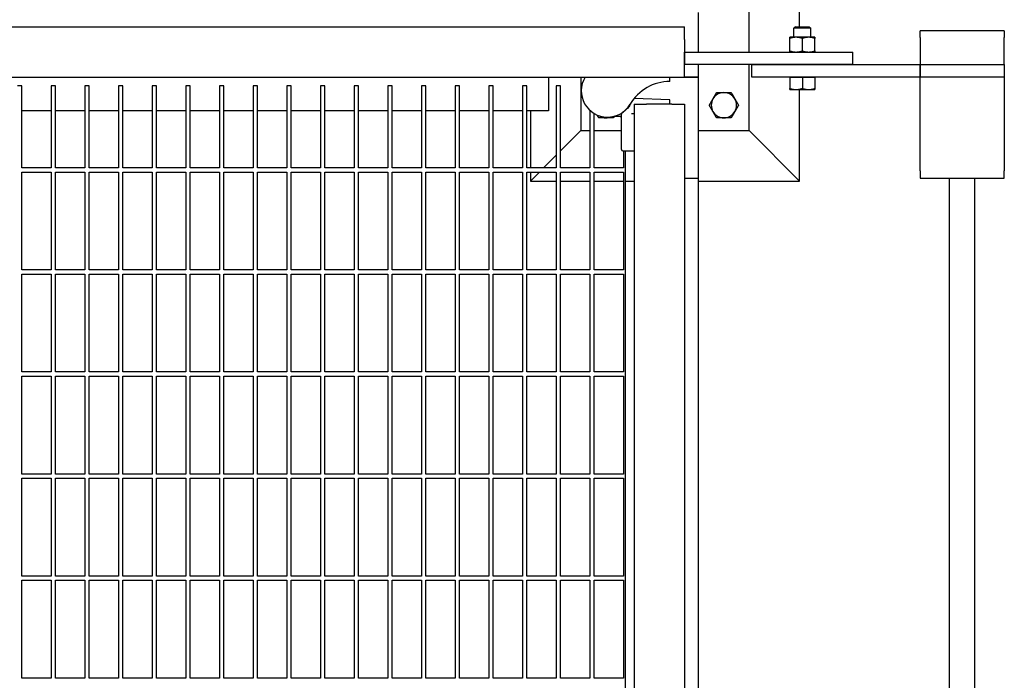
# Model space of a CAD drawing. Header units: inches. Extents: x 5 to 1128, y -85 to 748.
# Tile 674 of 693: x 763 to 792, y 643 to 663. Entities that reach past the tile are written whole.
import ezdxf

# ---------------------------------------------------------------- set-up
doc = ezdxf.new("R2010")
doc.units = ezdxf.units.IN
doc.header["$LTSCALE"] = 32
doc.header["$MEASUREMENT"] = 0
doc.layers.add('Visible (ANSI)', color=7, linetype='Continuous', lineweight=30)

msp = doc.modelspace()

# ---------------------------------------------------------------- linework, layer by layer
at = {"layer": 'Visible (ANSI)'}
for p, q in [((785.78063, 662.35978), (785.78063, 665.77978)), ((784.28063, 661.60978), (784.28063, 664.27978)), ((782.78063, 661.60978), (782.78063, 662.77978)), ((742.86063, 662.35978), (782.36063, 662.35978)), ((782.36063, 661.98478), (782.36063, 662.35978)), ((785.65782, 662.35978), (785.61063, 662.31401)), ((786.11063, 662.31401), (785.61063, 662.31401)), ((785.61063, 662.04778), (785.61063, 662.31401)), ((785.65782, 662.35978), (786.06344, 662.35978)), ((786.06344, 662.35978), (786.11063, 662.31401)), ((786.11063, 662.04778), (786.11063, 662.31401)), ((789.36063, 662.04478), (789.36063, 662.23478)), ((791.86063, 662.23478), (789.36063, 662.23478)), ((791.86063, 662.23478), (791.86063, 662.04478)), ((782.36063, 661.98478), (782.36063, 661.23478)), ((785.67313, 662.04778), (785.48563, 662.04778)), ((785.48563, 661.64327), (785.48563, 662.01429)), ((786.04813, 662.04778), (785.67313, 662.04778)), ((785.86063, 661.64327), (785.86063, 662.01429)), ((786.23563, 662.04778), (786.04813, 662.04778)), ((786.23563, 661.64327), (786.23563, 662.01429)), ((789.36063, 662.04478), (789.36063, 661.23478)), ((791.86063, 661.23478), (791.86063, 662.04478)), ((782.36063, 661.60978), (787.36063, 661.60978)), ((782.36063, 661.23478), (782.36063, 661.60978)), ((787.36063, 661.23478), (787.36063, 661.60978)), ((787.36063, 661.23478), (782.36063, 661.23478)), ((782.36063, 660.85978), (782.36063, 661.23478)), ((782.78063, 660.85978), (782.78063, 661.23478)), ((784.28063, 659.27978), (784.28063, 661.23478)), ((784.36063, 661.23478), (789.36063, 661.23478)), ((784.36063, 660.85978), (784.36063, 661.23478)), ((789.36063, 660.85978), (789.36063, 661.23478)), ((789.36063, 661.23478), (791.86063, 661.23478)), ((789.36063, 661.23478), (789.36063, 660.85978)), ((791.86063, 661.23478), (791.86063, 660.85978)), ((742.86063, 660.85978), (782.36063, 660.85978)), ((778.32063, 660.85978), (778.32063, 659.85978)), ((779.28063, 660.85978), (779.28063, 659.27978)), ((781.92362, 660.73478), (781.92362, 660.85978)), ((782.78063, 660.85978), (782.36063, 660.85978)), ((782.36063, 660.85978), (782.78063, 660.85978)), ((782.78063, 657.85978), (782.78063, 660.85978)), ((789.36063, 660.85978), (784.36063, 660.85978)), ((785.48563, 660.85978), (785.67313, 660.85978)), ((785.48563, 660.85978), (785.48563, 660.52927)), ((785.48563, 660.85978), (785.48563, 660.85978)), ((785.67313, 660.85978), (785.86063, 660.85978)), ((785.86063, 660.85978), (785.86063, 660.52927)), ((785.86063, 660.85978), (786.04813, 660.85978)), ((786.04813, 660.85978), (786.23563, 660.85978)), ((786.23563, 660.85978), (786.23563, 660.52927)), ((786.23563, 660.85978), (786.23563, 660.85978)), ((789.36063, 660.74994), (789.36063, 660.85978)), ((791.86063, 660.85978), (789.36063, 660.85978)), ((791.86063, 660.85978), (791.86063, 660.74994)), ((762.67313, 660.60978), (762.54813, 660.60978)), ((762.67313, 658.17228), (762.67313, 660.60978)), ((763.67313, 660.60978), (763.54813, 660.60978)), ((763.54813, 660.60978), (763.54813, 658.17228)), ((763.67313, 658.17228), (763.67313, 660.60978)), ((764.67313, 660.60978), (764.54813, 660.60978)), ((764.54813, 660.60978), (764.54813, 658.17228)), ((764.67313, 658.17228), (764.67313, 660.60978)), ((765.67313, 660.60978), (765.54813, 660.60978)), ((765.54813, 660.60978), (765.54813, 658.17228)), ((765.67313, 658.17228), (765.67313, 660.60978)), ((766.67313, 660.60978), (766.54813, 660.60978)), ((766.54813, 660.60978), (766.54813, 658.17228)), ((766.67313, 658.17228), (766.67313, 660.60978)), ((767.67313, 660.60978), (767.54813, 660.60978)), ((767.54813, 660.60978), (767.54813, 658.17228)), ((767.67313, 658.17228), (767.67313, 660.60978)), ((768.67313, 660.60978), (768.54813, 660.60978)), ((768.54813, 660.60978), (768.54813, 658.17228)), ((768.67313, 658.17228), (768.67313, 660.60978)), ((769.67313, 660.60978), (769.54813, 660.60978)), ((769.54813, 660.60978), (769.54813, 658.17228)), ((769.67313, 658.17228), (769.67313, 660.60978)), ((770.67313, 660.60978), (770.54813, 660.60978)), ((770.54813, 660.60978), (770.54813, 658.17228)), ((770.67313, 658.17228), (770.67313, 660.60978)), ((771.67313, 660.60978), (771.54813, 660.60978)), ((771.54813, 660.60978), (771.54813, 658.17228)), ((771.67313, 658.17228), (771.67313, 660.60978)), ((772.67313, 660.60978), (772.54813, 660.60978)), ((772.54813, 660.60978), (772.54813, 658.17228)), ((772.67313, 658.17228), (772.67313, 660.60978)), ((773.67313, 660.60978), (773.54813, 660.60978)), ((773.54813, 660.60978), (773.54813, 658.17228)), ((773.67313, 658.17228), (773.67313, 660.60978)), ((774.67313, 660.60978), (774.54813, 660.60978)), ((774.54813, 660.60978), (774.54813, 658.17228)), ((774.67313, 658.17228), (774.67313, 660.60978)), ((775.67313, 660.60978), (775.54813, 660.60978)), ((775.54813, 660.60978), (775.54813, 658.17228)), ((775.67313, 658.17228), (775.67313, 660.60978)), ((776.67313, 660.60978), (776.54813, 660.60978)), ((776.54813, 660.60978), (776.54813, 658.17228)), ((776.67313, 658.17228), (776.67313, 660.60978)), ((777.67313, 660.60978), (777.54813, 660.60978)), ((777.54813, 660.60978), (777.54813, 658.17228)), ((777.67313, 658.17228), (777.67313, 660.60978)), ((778.67313, 660.60978), (778.54813, 660.60978)), ((778.54813, 660.60978), (778.54813, 658.17228)), ((778.67313, 658.17228), (778.67313, 660.60978)), ((785.48563, 660.49578), (785.67313, 660.49578)), ((785.67313, 660.49578), (786.04813, 660.49578)), ((785.78063, 657.77978), (785.78063, 660.49578)), ((786.04813, 660.49578), (786.23563, 660.49578)), ((789.36063, 658.07945), (789.36063, 660.74994)), ((791.86063, 660.74994), (791.86063, 658.07945)), ((780.86822, 660.22715), (780.86334, 660.22732)), ((781.92362, 660.1903), (780.86822, 660.22715)), ((781.92362, 660.0653), (781.92362, 660.1903)), ((779.54813, 659.88036), (779.54813, 658.17228)), ((780.86063, 660.0653), (781.23563, 660.0653)), ((780.86063, 660.0653), (780.86063, 638.0653)), ((781.98563, 660.0653), (781.23563, 660.0653)), ((781.98563, 660.0653), (782.36063, 660.0653)), ((782.36063, 660.0653), (782.36063, 638.0653)), ((763.54813, 659.85978), (762.67313, 659.85978)), ((764.54813, 659.85978), (763.67313, 659.85978)), ((765.54813, 659.85978), (764.67313, 659.85978)), ((766.54813, 659.85978), (765.67313, 659.85978)), ((767.54813, 659.85978), (766.67313, 659.85978)), ((768.54813, 659.85978), (767.67313, 659.85978)), ((769.54813, 659.85978), (768.67313, 659.85978)), ((770.54813, 659.85978), (769.67313, 659.85978)), ((771.54813, 659.85978), (770.67313, 659.85978)), ((772.54813, 659.85978), (771.67313, 659.85978)), ((773.54813, 659.85978), (772.67313, 659.85978)), ((774.54813, 659.85978), (773.67313, 659.85978)), ((775.54813, 659.85978), (774.67313, 659.85978)), ((776.54813, 659.85978), (775.67313, 659.85978)), ((777.54813, 659.85978), (776.67313, 659.85978)), ((778.32063, 659.85978), (777.67313, 659.85978)), ((777.78063, 659.85978), (777.78063, 658.17228)), ((779.67313, 658.17228), (779.67313, 659.78718)), ((780.29395, 659.70703), (780.44397, 659.70703)), ((780.48563, 658.7172), (780.48563, 659.76614)), ((780.81706, 659.78905), (780.86063, 659.78905)), ((779.28063, 659.27978), (778.67313, 658.67228)), ((779.28063, 659.27978), (779.54813, 659.27978)), ((779.67313, 659.27978), (780.48563, 659.27978)), ((782.78063, 659.27978), (784.28063, 659.27978)), ((784.28063, 659.27978), (785.78063, 657.77978)), ((778.54813, 658.54728), (778.17313, 658.17228)), ((780.5273, 658.67553), (780.81539, 658.67553)), ((780.54813, 658.67553), (780.54813, 658.17228)), ((780.61063, 639.5653), (780.61063, 658.67553)), ((780.81539, 658.67553), (780.86063, 658.67553)), ((763.54813, 658.17228), (762.67313, 658.17228)), ((764.54813, 658.17228), (763.67313, 658.17228)), ((765.54813, 658.17228), (764.67313, 658.17228)), ((766.54813, 658.17228), (765.67313, 658.17228)), ((767.54813, 658.17228), (766.67313, 658.17228)), ((768.54813, 658.17228), (767.67313, 658.17228)), ((769.54813, 658.17228), (768.67313, 658.17228)), ((770.54813, 658.17228), (769.67313, 658.17228)), ((771.54813, 658.17228), (770.67313, 658.17228)), ((772.54813, 658.17228), (771.67313, 658.17228)), ((773.54813, 658.17228), (772.67313, 658.17228)), ((774.54813, 658.17228), (773.67313, 658.17228)), ((775.54813, 658.17228), (774.67313, 658.17228)), ((776.54813, 658.17228), (775.67313, 658.17228)), ((777.54813, 658.17228), (776.67313, 658.17228)), ((778.54813, 658.17228), (777.67313, 658.17228)), ((779.54813, 658.17228), (778.67313, 658.17228)), ((780.54813, 658.17228), (779.67313, 658.17228)), ((762.67313, 655.14103), (762.67313, 658.04728)), ((762.67313, 658.04728), (763.54813, 658.04728)), ((763.54813, 658.04728), (763.54813, 655.14103)), ((763.67313, 655.14103), (763.67313, 658.04728)), ((763.67313, 658.04728), (764.54813, 658.04728)), ((764.54813, 658.04728), (764.54813, 655.14103)), ((764.67313, 655.14103), (764.67313, 658.04728)), ((764.67313, 658.04728), (765.54813, 658.04728)), ((765.54813, 658.04728), (765.54813, 655.14103)), ((765.67313, 655.14103), (765.67313, 658.04728)), ((765.67313, 658.04728), (766.54813, 658.04728)), ((766.54813, 658.04728), (766.54813, 655.14103)), ((766.67313, 655.14103), (766.67313, 658.04728)), ((766.67313, 658.04728), (767.54813, 658.04728)), ((767.54813, 658.04728), (767.54813, 655.14103)), ((767.67313, 655.14103), (767.67313, 658.04728)), ((767.67313, 658.04728), (768.54813, 658.04728)), ((768.54813, 658.04728), (768.54813, 655.14103)), ((768.67313, 655.14103), (768.67313, 658.04728)), ((768.67313, 658.04728), (769.54813, 658.04728)), ((769.54813, 658.04728), (769.54813, 655.14103)), ((769.67313, 655.14103), (769.67313, 658.04728)), ((769.67313, 658.04728), (770.54813, 658.04728)), ((770.54813, 658.04728), (770.54813, 655.14103)), ((770.67313, 655.14103), (770.67313, 658.04728)), ((770.67313, 658.04728), (771.54813, 658.04728)), ((771.54813, 658.04728), (771.54813, 655.14103)), ((771.67313, 655.14103), (771.67313, 658.04728)), ((771.67313, 658.04728), (772.54813, 658.04728)), ((772.54813, 658.04728), (772.54813, 655.14103)), ((772.67313, 655.14103), (772.67313, 658.04728)), ((772.67313, 658.04728), (773.54813, 658.04728)), ((773.54813, 658.04728), (773.54813, 655.14103)), ((773.67313, 655.14103), (773.67313, 658.04728)), ((773.67313, 658.04728), (774.54813, 658.04728)), ((774.54813, 658.04728), (774.54813, 655.14103)), ((774.67313, 655.14103), (774.67313, 658.04728)), ((774.67313, 658.04728), (775.54813, 658.04728)), ((775.54813, 658.04728), (775.54813, 655.14103)), ((775.67313, 655.14103), (775.67313, 658.04728)), ((775.67313, 658.04728), (776.54813, 658.04728)), ((776.54813, 658.04728), (776.54813, 655.14103)), ((776.67313, 655.14103), (776.67313, 658.04728)), ((776.67313, 658.04728), (777.54813, 658.04728)), ((777.54813, 658.04728), (777.54813, 655.14103)), ((777.67313, 655.14103), (777.67313, 658.04728)), ((777.67313, 658.04728), (778.54813, 658.04728)), ((777.78063, 658.04728), (777.78063, 657.77978)), ((778.04813, 658.04728), (777.78063, 657.77978)), ((778.54813, 658.04728), (778.54813, 655.14103)), ((778.67313, 655.14103), (778.67313, 658.04728)), ((778.67313, 658.04728), (779.54813, 658.04728)), ((779.54813, 658.04728), (779.54813, 655.14103)), ((779.67313, 655.14103), (779.67313, 658.04728)), ((779.67313, 658.04728), (780.54813, 658.04728)), ((780.54813, 658.04728), (780.54813, 655.14103)), ((782.36063, 657.85978), (782.78063, 657.85978)), ((782.78063, 639.85978), (782.78063, 657.85978)), ((789.36063, 658.07945), (789.36063, 657.85978)), ((789.36063, 657.85978), (791.86063, 657.85978)), ((790.23563, 639.85978), (790.23563, 657.85978)), ((790.98563, 639.85978), (790.98563, 657.85978)), ((791.86063, 657.85978), (791.86063, 658.07945)), ((777.78063, 657.77978), (778.54813, 657.77978)), ((778.67313, 657.77978), (779.54813, 657.77978)), ((779.67313, 657.77978), (780.54813, 657.77978)), ((780.61063, 657.77978), (780.86063, 657.77978)), ((782.78063, 657.77978), (785.78063, 657.77978)), ((763.54813, 655.14103), (762.67313, 655.14103)), ((762.67313, 652.10978), (762.67313, 655.01603)), ((762.67313, 655.01603), (763.54813, 655.01603)), ((763.54813, 655.01603), (763.54813, 652.10978)), ((764.54813, 655.14103), (763.67313, 655.14103)), ((763.67313, 652.10978), (763.67313, 655.01603)), ((763.67313, 655.01603), (764.54813, 655.01603)), ((764.54813, 655.01603), (764.54813, 652.10978)), ((765.54813, 655.14103), (764.67313, 655.14103)), ((764.67313, 652.10978), (764.67313, 655.01603)), ((764.67313, 655.01603), (765.54813, 655.01603)), ((765.54813, 655.01603), (765.54813, 652.10978)), ((766.54813, 655.14103), (765.67313, 655.14103)), ((765.67313, 652.10978), (765.67313, 655.01603)), ((765.67313, 655.01603), (766.54813, 655.01603)), ((766.54813, 655.01603), (766.54813, 652.10978)), ((767.54813, 655.14103), (766.67313, 655.14103)), ((766.67313, 652.10978), (766.67313, 655.01603)), ((766.67313, 655.01603), (767.54813, 655.01603)), ((767.54813, 655.01603), (767.54813, 652.10978)), ((768.54813, 655.14103), (767.67313, 655.14103)), ((767.67313, 652.10978), (767.67313, 655.01603)), ((767.67313, 655.01603), (768.54813, 655.01603)), ((768.54813, 655.01603), (768.54813, 652.10978)), ((769.54813, 655.14103), (768.67313, 655.14103)), ((768.67313, 652.10978), (768.67313, 655.01603)), ((768.67313, 655.01603), (769.54813, 655.01603)), ((769.54813, 655.01603), (769.54813, 652.10978)), ((770.54813, 655.14103), (769.67313, 655.14103)), ((769.67313, 652.10978), (769.67313, 655.01603)), ((769.67313, 655.01603), (770.54813, 655.01603)), ((770.54813, 655.01603), (770.54813, 652.10978)), ((771.54813, 655.14103), (770.67313, 655.14103)), ((770.67313, 652.10978), (770.67313, 655.01603)), ((770.67313, 655.01603), (771.54813, 655.01603)), ((771.54813, 655.01603), (771.54813, 652.10978)), ((772.54813, 655.14103), (771.67313, 655.14103)), ((771.67313, 652.10978), (771.67313, 655.01603)), ((771.67313, 655.01603), (772.54813, 655.01603)), ((772.54813, 655.01603), (772.54813, 652.10978)), ((773.54813, 655.14103), (772.67313, 655.14103)), ((772.67313, 652.10978), (772.67313, 655.01603)), ((772.67313, 655.01603), (773.54813, 655.01603)), ((773.54813, 655.01603), (773.54813, 652.10978)), ((774.54813, 655.14103), (773.67313, 655.14103)), ((773.67313, 652.10978), (773.67313, 655.01603)), ((773.67313, 655.01603), (774.54813, 655.01603)), ((774.54813, 655.01603), (774.54813, 652.10978)), ((775.54813, 655.14103), (774.67313, 655.14103)), ((774.67313, 652.10978), (774.67313, 655.01603)), ((774.67313, 655.01603), (775.54813, 655.01603)), ((775.54813, 655.01603), (775.54813, 652.10978)), ((776.54813, 655.14103), (775.67313, 655.14103)), ((775.67313, 652.10978), (775.67313, 655.01603)), ((775.67313, 655.01603), (776.54813, 655.01603)), ((776.54813, 655.01603), (776.54813, 652.10978)), ((777.54813, 655.14103), (776.67313, 655.14103)), ((776.67313, 652.10978), (776.67313, 655.01603)), ((776.67313, 655.01603), (777.54813, 655.01603)), ((777.54813, 655.01603), (777.54813, 652.10978)), ((778.54813, 655.14103), (777.67313, 655.14103)), ((777.67313, 652.10978), (777.67313, 655.01603)), ((777.67313, 655.01603), (778.54813, 655.01603)), ((778.54813, 655.01603), (778.54813, 652.10978)), ((779.54813, 655.14103), (778.67313, 655.14103)), ((778.67313, 652.10978), (778.67313, 655.01603)), ((778.67313, 655.01603), (779.54813, 655.01603)), ((779.54813, 655.01603), (779.54813, 652.10978)), ((780.54813, 655.14103), (779.67313, 655.14103)), ((779.67313, 652.10978), (779.67313, 655.01603)), ((779.67313, 655.01603), (780.54813, 655.01603)), ((780.54813, 655.01603), (780.54813, 652.10978)), ((763.54813, 652.10978), (762.67313, 652.10978)), ((762.67313, 649.07853), (762.67313, 651.98478)), ((762.67313, 651.98478), (763.54813, 651.98478)), ((763.54813, 651.98478), (763.54813, 649.07853)), ((764.54813, 652.10978), (763.67313, 652.10978)), ((763.67313, 649.07853), (763.67313, 651.98478)), ((763.67313, 651.98478), (764.54813, 651.98478)), ((764.54813, 651.98478), (764.54813, 649.07853)), ((765.54813, 652.10978), (764.67313, 652.10978)), ((764.67313, 649.07853), (764.67313, 651.98478)), ((764.67313, 651.98478), (765.54813, 651.98478)), ((765.54813, 651.98478), (765.54813, 649.07853)), ((766.54813, 652.10978), (765.67313, 652.10978)), ((765.67313, 649.07853), (765.67313, 651.98478)), ((765.67313, 651.98478), (766.54813, 651.98478)), ((766.54813, 651.98478), (766.54813, 649.07853)), ((767.54813, 652.10978), (766.67313, 652.10978)), ((766.67313, 649.07853), (766.67313, 651.98478)), ((766.67313, 651.98478), (767.54813, 651.98478)), ((767.54813, 651.98478), (767.54813, 649.07853)), ((768.54813, 652.10978), (767.67313, 652.10978)), ((767.67313, 649.07853), (767.67313, 651.98478)), ((767.67313, 651.98478), (768.54813, 651.98478)), ((768.54813, 651.98478), (768.54813, 649.07853)), ((769.54813, 652.10978), (768.67313, 652.10978)), ((768.67313, 649.07853), (768.67313, 651.98478)), ((768.67313, 651.98478), (769.54813, 651.98478)), ((769.54813, 651.98478), (769.54813, 649.07853)), ((770.54813, 652.10978), (769.67313, 652.10978)), ((769.67313, 649.07853), (769.67313, 651.98478)), ((769.67313, 651.98478), (770.54813, 651.98478)), ((770.54813, 651.98478), (770.54813, 649.07853)), ((771.54813, 652.10978), (770.67313, 652.10978)), ((770.67313, 649.07853), (770.67313, 651.98478)), ((770.67313, 651.98478), (771.54813, 651.98478)), ((771.54813, 651.98478), (771.54813, 649.07853)), ((772.54813, 652.10978), (771.67313, 652.10978)), ((771.67313, 649.07853), (771.67313, 651.98478)), ((771.67313, 651.98478), (772.54813, 651.98478)), ((772.54813, 651.98478), (772.54813, 649.07853)), ((773.54813, 652.10978), (772.67313, 652.10978)), ((772.67313, 649.07853), (772.67313, 651.98478)), ((772.67313, 651.98478), (773.54813, 651.98478)), ((773.54813, 651.98478), (773.54813, 649.07853)), ((774.54813, 652.10978), (773.67313, 652.10978)), ((773.67313, 649.07853), (773.67313, 651.98478)), ((773.67313, 651.98478), (774.54813, 651.98478)), ((774.54813, 651.98478), (774.54813, 649.07853)), ((775.54813, 652.10978), (774.67313, 652.10978)), ((774.67313, 649.07853), (774.67313, 651.98478)), ((774.67313, 651.98478), (775.54813, 651.98478)), ((775.54813, 651.98478), (775.54813, 649.07853)), ((776.54813, 652.10978), (775.67313, 652.10978)), ((775.67313, 649.07853), (775.67313, 651.98478)), ((775.67313, 651.98478), (776.54813, 651.98478)), ((776.54813, 651.98478), (776.54813, 649.07853)), ((777.54813, 652.10978), (776.67313, 652.10978)), ((776.67313, 649.07853), (776.67313, 651.98478)), ((776.67313, 651.98478), (777.54813, 651.98478)), ((777.54813, 651.98478), (777.54813, 649.07853)), ((778.54813, 652.10978), (777.67313, 652.10978)), ((777.67313, 649.07853), (777.67313, 651.98478)), ((777.67313, 651.98478), (778.54813, 651.98478)), ((778.54813, 651.98478), (778.54813, 649.07853)), ((779.54813, 652.10978), (778.67313, 652.10978)), ((778.67313, 649.07853), (778.67313, 651.98478)), ((778.67313, 651.98478), (779.54813, 651.98478)), ((779.54813, 651.98478), (779.54813, 649.07853)), ((780.54813, 652.10978), (779.67313, 652.10978)), ((779.67313, 649.07853), (779.67313, 651.98478)), ((779.67313, 651.98478), (780.54813, 651.98478)), ((780.54813, 651.98478), (780.54813, 649.07853)), ((763.54813, 649.07853), (762.67313, 649.07853)), ((764.54813, 649.07853), (763.67313, 649.07853)), ((765.54813, 649.07853), (764.67313, 649.07853)), ((766.54813, 649.07853), (765.67313, 649.07853)), ((767.54813, 649.07853), (766.67313, 649.07853)), ((768.54813, 649.07853), (767.67313, 649.07853)), ((769.54813, 649.07853), (768.67313, 649.07853)), ((770.54813, 649.07853), (769.67313, 649.07853)), ((771.54813, 649.07853), (770.67313, 649.07853)), ((772.54813, 649.07853), (771.67313, 649.07853)), ((773.54813, 649.07853), (772.67313, 649.07853)), ((774.54813, 649.07853), (773.67313, 649.07853)), ((775.54813, 649.07853), (774.67313, 649.07853)), ((776.54813, 649.07853), (775.67313, 649.07853)), ((777.54813, 649.07853), (776.67313, 649.07853)), ((778.54813, 649.07853), (777.67313, 649.07853)), ((779.54813, 649.07853), (778.67313, 649.07853)), ((780.54813, 649.07853), (779.67313, 649.07853)), ((762.67313, 646.04728), (762.67313, 648.95353)), ((762.67313, 648.95353), (763.54813, 648.95353)), ((763.54813, 648.95353), (763.54813, 646.04728)), ((763.67313, 646.04728), (763.67313, 648.95353)), ((763.67313, 648.95353), (764.54813, 648.95353)), ((764.54813, 648.95353), (764.54813, 646.04728)), ((764.67313, 646.04728), (764.67313, 648.95353)), ((764.67313, 648.95353), (765.54813, 648.95353)), ((765.54813, 648.95353), (765.54813, 646.04728)), ((765.67313, 646.04728), (765.67313, 648.95353)), ((765.67313, 648.95353), (766.54813, 648.95353)), ((766.54813, 648.95353), (766.54813, 646.04728)), ((766.67313, 646.04728), (766.67313, 648.95353)), ((766.67313, 648.95353), (767.54813, 648.95353)), ((767.54813, 648.95353), (767.54813, 646.04728)), ((767.67313, 646.04728), (767.67313, 648.95353)), ((767.67313, 648.95353), (768.54813, 648.95353)), ((768.54813, 648.95353), (768.54813, 646.04728)), ((768.67313, 646.04728), (768.67313, 648.95353)), ((768.67313, 648.95353), (769.54813, 648.95353)), ((769.54813, 648.95353), (769.54813, 646.04728)), ((769.67313, 646.04728), (769.67313, 648.95353)), ((769.67313, 648.95353), (770.54813, 648.95353)), ((770.54813, 648.95353), (770.54813, 646.04728)), ((770.67313, 646.04728), (770.67313, 648.95353)), ((770.67313, 648.95353), (771.54813, 648.95353)), ((771.54813, 648.95353), (771.54813, 646.04728)), ((771.67313, 646.04728), (771.67313, 648.95353)), ((771.67313, 648.95353), (772.54813, 648.95353)), ((772.54813, 648.95353), (772.54813, 646.04728)), ((772.67313, 646.04728), (772.67313, 648.95353)), ((772.67313, 648.95353), (773.54813, 648.95353)), ((773.54813, 648.95353), (773.54813, 646.04728)), ((773.67313, 646.04728), (773.67313, 648.95353)), ((773.67313, 648.95353), (774.54813, 648.95353)), ((774.54813, 648.95353), (774.54813, 646.04728)), ((774.67313, 646.04728), (774.67313, 648.95353)), ((774.67313, 648.95353), (775.54813, 648.95353)), ((775.54813, 648.95353), (775.54813, 646.04728)), ((775.67313, 646.04728), (775.67313, 648.95353)), ((775.67313, 648.95353), (776.54813, 648.95353)), ((776.54813, 648.95353), (776.54813, 646.04728)), ((776.67313, 646.04728), (776.67313, 648.95353)), ((776.67313, 648.95353), (777.54813, 648.95353)), ((777.54813, 648.95353), (777.54813, 646.04728)), ((777.67313, 646.04728), (777.67313, 648.95353)), ((777.67313, 648.95353), (778.54813, 648.95353)), ((778.54813, 648.95353), (778.54813, 646.04728)), ((778.67313, 646.04728), (778.67313, 648.95353)), ((778.67313, 648.95353), (779.54813, 648.95353)), ((779.54813, 648.95353), (779.54813, 646.04728)), ((779.67313, 646.04728), (779.67313, 648.95353)), ((779.67313, 648.95353), (780.54813, 648.95353)), ((780.54813, 648.95353), (780.54813, 646.04728)), ((763.54813, 646.04728), (762.67313, 646.04728)), ((762.67313, 643.01603), (762.67313, 645.92228)), ((762.67313, 645.92228), (763.54813, 645.92228)), ((763.54813, 645.92228), (763.54813, 643.01603)), ((764.54813, 646.04728), (763.67313, 646.04728)), ((763.67313, 643.01603), (763.67313, 645.92228)), ((763.67313, 645.92228), (764.54813, 645.92228)), ((764.54813, 645.92228), (764.54813, 643.01603)), ((765.54813, 646.04728), (764.67313, 646.04728)), ((764.67313, 643.01603), (764.67313, 645.92228)), ((764.67313, 645.92228), (765.54813, 645.92228)), ((765.54813, 645.92228), (765.54813, 643.01603)), ((766.54813, 646.04728), (765.67313, 646.04728)), ((765.67313, 643.01603), (765.67313, 645.92228)), ((765.67313, 645.92228), (766.54813, 645.92228)), ((766.54813, 645.92228), (766.54813, 643.01603)), ((767.54813, 646.04728), (766.67313, 646.04728)), ((766.67313, 643.01603), (766.67313, 645.92228)), ((766.67313, 645.92228), (767.54813, 645.92228)), ((767.54813, 645.92228), (767.54813, 643.01603)), ((768.54813, 646.04728), (767.67313, 646.04728)), ((767.67313, 643.01603), (767.67313, 645.92228)), ((767.67313, 645.92228), (768.54813, 645.92228)), ((768.54813, 645.92228), (768.54813, 643.01603)), ((769.54813, 646.04728), (768.67313, 646.04728)), ((768.67313, 643.01603), (768.67313, 645.92228)), ((768.67313, 645.92228), (769.54813, 645.92228)), ((769.54813, 645.92228), (769.54813, 643.01603)), ((770.54813, 646.04728), (769.67313, 646.04728)), ((769.67313, 643.01603), (769.67313, 645.92228)), ((769.67313, 645.92228), (770.54813, 645.92228)), ((770.54813, 645.92228), (770.54813, 643.01603)), ((771.54813, 646.04728), (770.67313, 646.04728)), ((770.67313, 643.01603), (770.67313, 645.92228)), ((770.67313, 645.92228), (771.54813, 645.92228)), ((771.54813, 645.92228), (771.54813, 643.01603)), ((772.54813, 646.04728), (771.67313, 646.04728)), ((771.67313, 643.01603), (771.67313, 645.92228)), ((771.67313, 645.92228), (772.54813, 645.92228)), ((772.54813, 645.92228), (772.54813, 643.01603)), ((773.54813, 646.04728), (772.67313, 646.04728)), ((772.67313, 643.01603), (772.67313, 645.92228)), ((772.67313, 645.92228), (773.54813, 645.92228)), ((773.54813, 645.92228), (773.54813, 643.01603)), ((774.54813, 646.04728), (773.67313, 646.04728)), ((773.67313, 643.01603), (773.67313, 645.92228)), ((773.67313, 645.92228), (774.54813, 645.92228)), ((774.54813, 645.92228), (774.54813, 643.01603)), ((775.54813, 646.04728), (774.67313, 646.04728)), ((774.67313, 643.01603), (774.67313, 645.92228)), ((774.67313, 645.92228), (775.54813, 645.92228)), ((775.54813, 645.92228), (775.54813, 643.01603)), ((776.54813, 646.04728), (775.67313, 646.04728)), ((775.67313, 643.01603), (775.67313, 645.92228)), ((775.67313, 645.92228), (776.54813, 645.92228)), ((776.54813, 645.92228), (776.54813, 643.01603)), ((777.54813, 646.04728), (776.67313, 646.04728)), ((776.67313, 643.01603), (776.67313, 645.92228)), ((776.67313, 645.92228), (777.54813, 645.92228)), ((777.54813, 645.92228), (777.54813, 643.01603)), ((778.54813, 646.04728), (777.67313, 646.04728)), ((777.67313, 643.01603), (777.67313, 645.92228)), ((777.67313, 645.92228), (778.54813, 645.92228)), ((778.54813, 645.92228), (778.54813, 643.01603)), ((779.54813, 646.04728), (778.67313, 646.04728)), ((778.67313, 643.01603), (778.67313, 645.92228)), ((778.67313, 645.92228), (779.54813, 645.92228)), ((779.54813, 645.92228), (779.54813, 643.01603)), ((780.54813, 646.04728), (779.67313, 646.04728)), ((779.67313, 643.01603), (779.67313, 645.92228)), ((779.67313, 645.92228), (780.54813, 645.92228)), ((780.54813, 645.92228), (780.54813, 643.01603)), ((763.54813, 643.01603), (762.67313, 643.01603)), ((764.54813, 643.01603), (763.67313, 643.01603)), ((765.54813, 643.01603), (764.67313, 643.01603)), ((766.54813, 643.01603), (765.67313, 643.01603)), ((767.54813, 643.01603), (766.67313, 643.01603)), ((768.54813, 643.01603), (767.67313, 643.01603)), ((769.54813, 643.01603), (768.67313, 643.01603)), ((770.54813, 643.01603), (769.67313, 643.01603)), ((771.54813, 643.01603), (770.67313, 643.01603)), ((772.54813, 643.01603), (771.67313, 643.01603)), ((773.54813, 643.01603), (772.67313, 643.01603)), ((774.54813, 643.01603), (773.67313, 643.01603)), ((775.54813, 643.01603), (774.67313, 643.01603)), ((776.54813, 643.01603), (775.67313, 643.01603)), ((777.54813, 643.01603), (776.67313, 643.01603)), ((778.54813, 643.01603), (777.67313, 643.01603)), ((779.54813, 643.01603), (778.67313, 643.01603)), ((780.54813, 643.01603), (779.67313, 643.01603))]:
    msp.add_line(p, q, dxfattribs=at)
for centre, radius, start, end in [((780.0752, 660.45703), 0.78125, 148.967658, 329.618594), ((781.92362, 659.37337), 1.36141, 90, 149.618594), ((783.53063, 660.02978), 0.375, 150, 210), ((783.53063, 660.02978), 0.375, 90, 150), ((783.53063, 660.02978), 0.375, 30, 90), ((783.53063, 660.02978), 0.375, 330, 30), ((780.0752, 660.45703), 0.784, 326.734556, 333.442162), ((780.03063, 660.02978), 0.375, 236.324778, 270), ((780.03063, 660.02978), 0.375, 270, 291.76508), ((780.44397, 659.66536), 0.04167, 0, 90), ((780.5273, 659.76614), 0.04167, 123.199621, 180), ((783.53063, 660.02978), 0.375, 210, 270), ((783.53063, 660.02978), 0.375, 270, 330), ((780.5273, 658.7172), 0.04167, 180, 270)]:
    msp.add_arc(centre, radius, start, end, dxfattribs=at)
for points, weights in [([(785.48563, 662.01429), (785.48563, 662.04778), (785.48563, 662.04778)], [1, 1.0379548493, 1]), ([(785.67313, 662.04778), (785.58611, 662.04778), (785.48563, 662.01429)], [1, 1.0379548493, 1]), ([(785.86063, 662.01429), (785.76015, 662.04778), (785.67313, 662.04778)], [1, 1.0379548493, 1]), ([(786.04813, 662.04778), (785.96111, 662.04778), (785.86063, 662.01429)], [1, 1.0379548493, 1]), ([(786.23563, 662.01429), (786.13515, 662.04778), (786.04813, 662.04778)], [1, 1.0379548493, 1]), ([(786.23563, 662.04778), (786.23563, 662.04778), (786.23563, 662.01429)], [1, 1.0379548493, 1]), ([(785.48563, 661.64327), (785.58611, 661.60978), (785.67313, 661.60978)], [1, 1.0379548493, 1]), ([(785.48563, 661.60978), (785.48563, 661.60978), (785.48563, 661.64327)], [1, 1.0379548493, 1]), ([(785.67313, 661.60978), (785.76015, 661.60978), (785.86063, 661.64327)], [1, 1.0379548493, 1]), ([(785.86063, 661.64327), (785.96111, 661.60978), (786.04813, 661.60978)], [1, 1.0379548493, 1]), ([(786.04813, 661.60978), (786.13515, 661.60978), (786.23563, 661.64327)], [1, 1.0379548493, 1]), ([(786.23563, 661.64327), (786.23563, 661.60978), (786.23563, 661.60978)], [1, 1.0379548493, 1]), ([(785.48563, 660.52927), (785.58611, 660.49578), (785.67313, 660.49578)], [1, 1.0379548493, 1]), ([(785.48563, 660.49578), (785.48563, 660.49578), (785.48563, 660.52927)], [1, 1.0379548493, 1]), ([(785.67313, 660.49578), (785.76015, 660.49578), (785.86063, 660.52927)], [1, 1.0379548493, 1]), ([(785.86063, 660.52927), (785.96111, 660.49578), (786.04813, 660.49578)], [1, 1.0379548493, 1]), ([(786.04813, 660.49578), (786.13515, 660.49578), (786.23563, 660.52927)], [1, 1.0379548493, 1]), ([(786.23563, 660.52927), (786.23563, 660.49578), (786.23563, 660.49578)], [1, 1.0379548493, 1]), ([(783.09762, 660.02978), (783.15563, 660.13026), (783.20587, 660.21728)], [1, 1.0379548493, 1]), ([(783.20587, 660.21728), (783.25611, 660.3043), (783.31413, 660.40478)], [1, 1.0379548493, 1]), ([(783.31413, 660.40478), (783.43015, 660.40478), (783.53063, 660.40478)], [1, 1.0379548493, 1]), ([(783.53063, 660.40478), (783.63111, 660.40478), (783.74714, 660.40478)], [1, 1.0379548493, 1]), ([(783.74714, 660.40478), (783.80515, 660.3043), (783.85539, 660.21728)], [1, 1.0379548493, 1]), ([(783.85539, 660.21728), (783.90563, 660.13026), (783.96365, 660.02978)], [1, 1.0379548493, 1]), ([(783.20587, 659.84228), (783.15563, 659.9293), (783.09762, 660.02978)], [1, 1.0379548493, 1]), ([(783.96365, 660.02978), (783.90563, 659.9293), (783.85539, 659.84228)], [1, 1.0379548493, 1]), ([(779.81413, 659.65478), (779.78832, 659.69947), (779.7649, 659.74005)], [1, 1.01653252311, 1.01866244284]), ([(780.03063, 659.65478), (779.93015, 659.65478), (779.81413, 659.65478)], [1, 1.0379548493, 1]), ([(780.24714, 659.65478), (780.13111, 659.65478), (780.03063, 659.65478)], [1, 1.0379548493, 1]), ([(780.27413, 659.70153), (780.26102, 659.67883), (780.24714, 659.65478)], [1.01355100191, 1.00882954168, 1]), ([(783.31413, 659.65478), (783.25611, 659.75526), (783.20587, 659.84228)], [1, 1.0379548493, 1]), ([(783.53063, 659.65478), (783.43015, 659.65478), (783.31413, 659.65478)], [1, 1.0379548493, 1]), ([(783.74714, 659.65478), (783.63111, 659.65478), (783.53063, 659.65478)], [1, 1.0379548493, 1]), ([(783.85539, 659.84228), (783.80515, 659.75526), (783.74714, 659.65478)], [1, 1.0379548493, 1])]:
    msp.add_rational_spline(points, weights, degree=2, dxfattribs=at)
for points, knots in [([(780.73073, 660.02699), (780.72781, 660.02254), (780.72486, 660.01814), (780.69663, 659.97695), (780.66937, 659.94388), (780.64078, 659.91409), (780.59981, 659.87142), (780.55615, 659.8355), (780.50876, 659.80381), (780.50662, 659.8024), (780.50448, 659.801)], [0.39491662, 0.39491662, 0.39491662, 0.39491662, 0.44769832, 0.44769832, 0.89539664, 0.89539664, 0.89539664, 1.53686818, 1.53686818, 1.56705053, 1.56705053, 1.56705053, 1.56705053]), ([(780.78593, 659.78672), (780.78597, 659.78672), (780.786, 659.78672), (780.78992, 659.78668), (780.79451, 659.78686), (780.80458, 659.78762), (780.80995, 659.7882), (780.81539, 659.78894)], [-0.0004125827, -0.0004125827, -0.0004125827, -0.0004125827, 0, 0, 0.0423918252, 0.0423918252, 0.0842937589, 0.0842937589, 0.0842937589, 0.0842937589])]:
    msp.add_open_spline(points, degree=3, knots=knots, dxfattribs=at)
msp.add_open_spline([(780.81539, 659.78894), (780.81594, 659.78901), (780.8165, 659.78905), (780.81706, 659.78905)], degree=3, dxfattribs=at)

doc.saveas('drawing.dxf')
